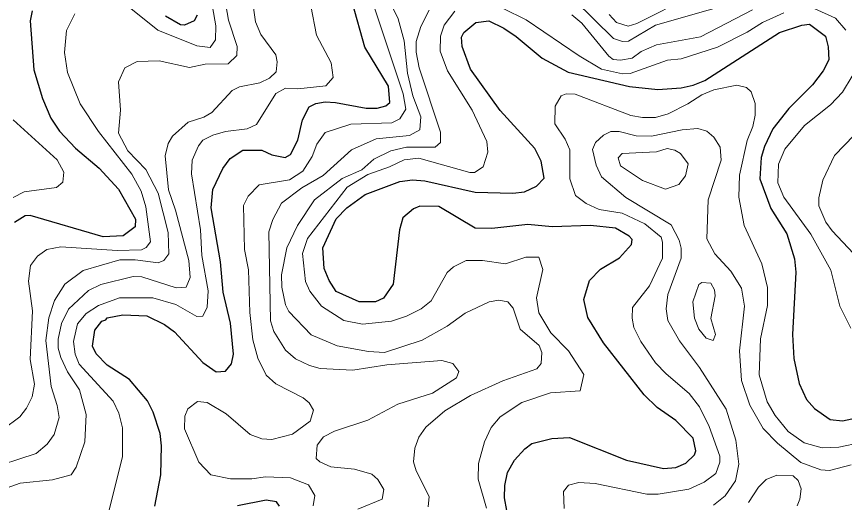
# Model space of a CAD drawing. Extents: x 673.3 to 698.5, y 6984.3 to 7012.3.
# Drawn here: x 686.925 to 688.224, y 7003.917 to 7004.679 of the extents above; entities that cross this region are included whole.
import ezdxf

# ---------------------------------------------------------------- set-up
doc = ezdxf.new("R2010")
doc.units = 0
doc.header["$LTSCALE"] = 0.032
doc.layers.add('1', color=7, linetype='Continuous', lineweight=25)
doc.layers.add('2', color=7, linetype='Continuous', lineweight=13)

msp = doc.modelspace()

# ---------------------------------------------------------------- linework, layer by layer
at = {"layer": '1'}
for points in [[(687.2655, 7004.1492), (687.2607, 7004.1977), (687.249, 7004.2466), (687.2451, 7004.2944), (687.2305, 7004.379), (687.2329, 7004.4078), (687.2484, 7004.4407), (687.2601, 7004.4564), (687.2798, 7004.4692), (687.31, 7004.4692), (687.3253, 7004.4619), (687.3467, 7004.4579), (687.3549, 7004.4626), (687.3665, 7004.4851), (687.3736, 7004.5169), (687.3843, 7004.5373), (687.3948, 7004.5424), (687.4094, 7004.5449), (687.4253, 7004.5442), (687.4735, 7004.5354), (687.4911, 7004.5353), (687.5043, 7004.539), (687.5105, 7004.5442), (687.5089, 7004.5697), (687.4714, 7004.6311), (687.452, 7004.6997)], [(686.9494, 7004.6876), (686.9464, 7004.6723), (686.9521, 7004.5952), (686.9655, 7004.5503), (686.9787, 7004.5193), (686.992, 7004.4993), (687.0171, 7004.4724), (687.0543, 7004.441), (687.0849, 7004.4079), (687.1115, 7004.3612), (687.1109, 7004.349), (687.0921, 7004.3349), (687.0608, 7004.3333), (686.9463, 7004.3666), (686.9382, 7004.3665), (686.9215, 7004.3557)], [(687.2085, 7004.6812), (687.2035, 7004.6721), (687.1883, 7004.6656), (687.1819, 7004.6659), (687.1586, 7004.6796)], [(687.6942, 7003.9041), (687.6907, 7003.9241), (687.6914, 7003.9436), (687.6957, 7003.9638), (687.7064, 7003.9833), (687.7224, 7004.0009), (687.7338, 7004.0091), (687.765, 7004.0173), (687.7927, 7004.0187), (687.8824, 7003.9829), (687.9403, 7003.9701), (687.9599, 7003.9716), (687.9752, 7003.9783), (687.989, 7003.9914), (687.991, 7003.9975), (687.987, 7004.0174), (687.9599, 7004.0452), (687.9302, 7004.0658), (687.9102, 7004.0853), (687.8462, 7004.1671), (687.8215, 7004.207), (687.8153, 7004.2349), (687.8243, 7004.2648), (687.8414, 7004.2828), (687.8712, 7004.3004), (687.8902, 7004.3215), (687.8909, 7004.3291), (687.8863, 7004.3346), (687.8649, 7004.3467), (687.8258, 7004.3511), (687.7657, 7004.3488), (687.7276, 7004.3527), (687.6706, 7004.3463), (687.6445, 7004.3471), (687.5875, 7004.3811), (687.558, 7004.3813), (687.5481, 7004.3772), (687.531, 7004.363), (687.5261, 7004.3443), (687.5162, 7004.2589), (687.5009, 7004.2372), (687.4883, 7004.2314), (687.4624, 7004.2313), (687.4264, 7004.2474), (687.4153, 7004.2651), (687.4075, 7004.2836), (687.4057, 7004.3161), (687.4263, 7004.3618), (687.4431, 7004.3788), (687.4721, 7004.3999), (687.5266, 7004.4202), (687.5462, 7004.4228), (687.5657, 7004.4212), (687.6445, 7004.4032), (687.7036, 7004.4017), (687.7221, 7004.4041), (687.7408, 7004.4129), (687.7532, 7004.4253), (687.7485, 7004.4518), (687.7385, 7004.472), (687.6838, 7004.5313), (687.6374, 7004.5961), (687.6245, 7004.6321), (687.6231, 7004.6464), (687.627, 7004.6539), (687.6456, 7004.6693), (687.6662, 7004.6719), (687.6898, 7004.6606), (687.7092, 7004.6477), (687.7499, 7004.6137)], [(687.7499, 7004.6137), (687.7905, 7004.5916), (687.8871, 7004.5689), (687.9316, 7004.5645), (687.9681, 7004.5672), (687.9869, 7004.5713), (688.0051, 7004.5788), (688.1222, 7004.6541), (688.1573, 7004.6655), (688.1694, 7004.667), (688.1946, 7004.6483), (688.1988, 7004.6313), (688.2001, 7004.6111), (688.191, 7004.5939), (688.1741, 7004.5717), (688.1371, 7004.5346), (688.1121, 7004.5029), (688.0988, 7004.4752), (688.0936, 7004.4579), (688.0914, 7004.4242), (688.1089, 7004.3779), (688.1337, 7004.3381), (688.1459, 7004.299), (688.1483, 7004.2781), (688.1426, 7004.1803), (688.1451, 7004.1426), (688.1534, 7004.1033), (688.1647, 7004.0783), (688.1771, 7004.0643), (688.2018, 7004.0467), (688.2211, 7004.045), (688.2432, 7004.0495)], [(687.1417, 7003.9111), (687.1515, 7003.9599), (687.1524, 7004.0057), (687.15, 7004.0251), (687.1392, 7004.0582), (687.1306, 7004.0762), (687.1021, 7004.1098), (687.0668, 7004.1322), (687.0499, 7004.1497), (687.0441, 7004.1617), (687.0476, 7004.1869), (687.0585, 7004.201), (687.0651, 7004.203), (687.0672, 7004.2062), (687.0918, 7004.211), (687.1293, 7004.2094), (687.1569, 7004.1958), (687.1725, 7004.1843), (687.217, 7004.1364), (687.2382, 7004.1216), (687.2527, 7004.1226), (687.2624, 7004.1344), (687.2655, 7004.1492)], [(687.3373, 7003.9111), (687.3328, 7003.9178), (687.3168, 7003.9204), (687.2715, 7003.9114)]]:
    msp.add_lwpolyline(points, dxfattribs=at)
at = {"layer": '2'}
for points in [[(687.2461, 7004.7398), (687.2574, 7004.6733), (687.2711, 7004.632), (687.2704, 7004.618), (687.257, 7004.6046), (687.2208, 7004.6044), (687.1963, 7004.5988), (687.1488, 7004.6093), (687.1139, 7004.6085), (687.0946, 7004.5986), (687.0847, 7004.5764)], [(687.8004, 7004.7049), (687.8616, 7004.6444), (687.876, 7004.6395), (687.8855, 7004.6401), (687.9276, 7004.6654), (688.172, 7004.7355)], [(687.0963, 7004.6976), (687.1468, 7004.6577), (687.208, 7004.6328), (687.2285, 7004.6304), (687.2371, 7004.6425), (687.2378, 7004.6643), (687.2272, 7004.7242)], [(687.3066, 7004.5749), (687.3219, 7004.582), (687.3323, 7004.592), (687.334, 7004.6078), (687.3316, 7004.6188), (687.308, 7004.6506), (687.2998, 7004.6704), (687.2924, 7004.7225)], [(687.353, 7004.4229), (687.3744, 7004.4365), (687.3888, 7004.4592), (687.3962, 7004.4786), (687.4092, 7004.497), (687.4493, 7004.5099), (687.5141, 7004.5124), (687.5264, 7004.5185), (687.5359, 7004.5338), (687.5319, 7004.5577), (687.4779, 7004.7195)], [(687.5596, 7004.5214), (687.5466, 7004.5544), (687.5384, 7004.5903), (687.5334, 7004.6406), (687.5236, 7004.6752), (687.5066, 7004.7112)], [(687.855, 7004.6822), (687.8668, 7004.6695), (687.8847, 7004.6638), (687.8986, 7004.6681), (687.9837, 7004.7115)], [(687.3869, 7004.6956), (687.3956, 7004.6499), (687.4188, 7004.6065), (687.4218, 7004.5835), (687.4104, 7004.57), (687.3664, 7004.5654), (687.3468, 7004.5667), (687.3316, 7004.558), (687.3017, 7004.5097), (687.2866, 7004.5028), (687.253, 7004.4985), (687.2331, 7004.493), (687.217, 7004.485), (687.2103, 7004.4762), (687.2004, 7004.4536), (687.1996, 7004.4323), (687.2135, 7004.3443), (687.2158, 7004.3043), (687.2256, 7004.2485), (687.224, 7004.2229), (687.2174, 7004.209), (687.2077, 7004.2083), (687.1746, 7004.2272), (687.1389, 7004.2377), (687.0865, 7004.2378), (687.0533, 7004.2259), (687.034, 7004.2131), (687.0204, 7004.197), (687.014, 7004.1691), (687.0167, 7004.1491), (687.0229, 7004.1337), (687.0765, 7004.0757), (687.0854, 7004.0566), (687.0912, 7004.0339), (687.0912, 7003.9886), (687.0688, 7003.8982)], [(688.129, 7004.6848), (688.0957, 7004.6697), (688.0715, 7004.6543), (688.025, 7004.6311), (687.9679, 7004.6126), (687.9467, 7004.6105), (687.8882, 7004.5897), (687.8759, 7004.589), (687.8432, 7004.5961), (687.8077, 7004.6171), (687.725, 7004.6736), (687.6885, 7004.6914)], [(688.0798, 7004.6895), (687.9982, 7004.6468), (687.9295, 7004.6346), (687.9054, 7004.6242), (687.8909, 7004.6137), (687.8728, 7004.6102), (687.8613, 7004.6116), (687.8544, 7004.6168), (687.8121, 7004.6685), (687.7963, 7004.6813)], [(688.2263, 7004.6576), (688.2105, 7004.6763), (688.1768, 7004.6915)], [(686.9033, 7004.0312), (686.9297, 7004.0511), (686.9405, 7004.0647), (686.9495, 7004.0824), (686.9529, 7004.1024), (686.9463, 7004.141), (686.9496, 7004.2171), (686.9434, 7004.2637), (686.9465, 7004.2885), (686.9578, 7004.3031), (686.9723, 7004.3136), (686.9943, 7004.3177), (687.0829, 7004.3121), (687.1211, 7004.3129), (687.1281, 7004.3164), (687.1352, 7004.3255), (687.1279, 7004.3804), (687.1204, 7004.4052), (687.1056, 7004.4314), (687.0536, 7004.4988), (687.0245, 7004.5418), (687.0049, 7004.5909), (687.0001, 7004.6225), (687.0033, 7004.6569), (687.0165, 7004.6831)], [(687.5726, 7004.689), (687.5593, 7004.6632), (687.5522, 7004.6397), (687.5522, 7004.6228), (687.5567, 7004.5982), (687.5904, 7004.4977), (687.5901, 7004.4813), (687.5819, 7004.4742), (687.5368, 7004.474), (687.5124, 7004.4684), (687.4857, 7004.455), (687.4666, 7004.4384), (687.436, 7004.4246), (687.3924, 7004.3914), (687.3657, 7004.3511), (687.3488, 7004.3159), (687.3405, 7004.2739), (687.3413, 7004.2544), (687.3472, 7004.2267), (687.3522, 7004.2163), (687.3872, 7004.1796), (687.428, 7004.1622), (687.4775, 7004.1533), (687.5022, 7004.1517), (687.5614, 7004.1713), (687.6005, 7004.1933), (687.6288, 7004.2134), (687.6665, 7004.2314), (687.682, 7004.2338), (687.696, 7004.2315), (687.7044, 7004.2217), (687.7155, 7004.1888), (687.745, 7004.1631), (687.7492, 7004.1521), (687.7484, 7004.1346), (687.7416, 7004.1263), (687.6882, 7004.1076), (687.6375, 7004.0847), (687.597, 7004.0603), (687.567, 7004.0351), (687.5563, 7004.0189), (687.5501, 7004.0019), (687.5481, 7003.9806), (687.5523, 7003.9665), (687.5724, 7003.9263), (687.5709, 7003.91)], [(687.6126, 7004.6874), (687.5958, 7004.6654), (687.5905, 7004.648), (687.5897, 7004.6245), (687.6013, 7004.5936), (687.64, 7004.5322), (687.6629, 7004.483), (687.6645, 7004.4659), (687.6571, 7004.4432), (687.6436, 7004.4342), (687.6365, 7004.4342), (687.5563, 7004.457), (687.533, 7004.4543), (687.5104, 7004.443), (687.4764, 7004.4309), (687.4436, 7004.411), (687.3817, 7004.3309), (687.3739, 7004.3071), (687.3783, 7004.2633), (687.3854, 7004.2483), (687.4037, 7004.2244), (687.4383, 7004.2019), (687.4676, 7004.1964), (687.5136, 7004.2012), (687.537, 7004.2088), (687.5597, 7004.2205), (687.5756, 7004.2329), (687.6008, 7004.2775), (687.6107, 7004.2864), (687.6307, 7004.2963)], [(687.0847, 7004.5764), (687.088, 7004.5319), (687.0848, 7004.4962), (687.0994, 7004.4684), (687.1277, 7004.4392), (687.1473, 7004.4019), (687.1629, 7004.34), (687.1637, 7004.3066), (687.1559, 7004.2961), (687.1471, 7004.2925), (687.1111, 7004.2975), (687.0869, 7004.2973), (687.0296, 7004.2807), (687.0006, 7004.2589), (686.9843, 7004.2333), (686.9757, 7004.2065), (686.9708, 7004.1706), (686.9789, 7004.0984), (686.9887, 7004.069), (686.9918, 7004.0499), (686.9836, 7004.0235), (686.9729, 7004.0081), (686.9558, 7003.9937), (686.8748, 7003.9672)], [(686.8965, 7003.9348), (686.9303, 7003.9471), (686.9811, 7003.9524), (687.0106, 7003.9603), (687.0182, 7003.9722), (687.0318, 7004.0119), (687.0342, 7004.0547), (687.0237, 7004.0935), (687.0048, 7004.1215), (686.9941, 7004.1441), (686.9903, 7004.1589), (686.9903, 7004.1729), (686.9953, 7004.1973), (687.0062, 7004.2197), (687.0375, 7004.2493), (687.0571, 7004.2585), (687.1078, 7004.2712), (687.1214, 7004.2705), (687.1752, 7004.2535), (687.1911, 7004.2543), (687.1971, 7004.2698), (687.1954, 7004.2962), (687.1745, 7004.3751), (687.1632, 7004.4072), (687.1581, 7004.4605), (687.1629, 7004.4795), (687.1695, 7004.4912), (687.1941, 7004.5132), (687.2189, 7004.5212), (687.2314, 7004.5283), (687.2631, 7004.5628), (687.2746, 7004.5685), (687.3066, 7004.5749)], [(688.2345, 7004.1902), (688.2173, 7004.2248), (688.2028, 7004.2811), (688.1715, 7004.3375), (688.1292, 7004.3957), (688.1199, 7004.4179), (688.1211, 7004.4471), (688.1307, 7004.471), (688.1619, 7004.5081), (688.2023, 7004.5403), (688.2214, 7004.5602), (688.2367, 7004.5851)], [(687.7845, 7003.9071), (687.7836, 7003.9342), (687.7911, 7003.9439), (687.8072, 7003.948), (687.8329, 7003.9464), (687.914, 7003.9296), (687.9321, 7003.9296), (687.9803, 7003.9376), (688.004, 7003.9487), (688.0226, 7003.9624), (688.0286, 7003.9799), (688.0286, 7003.9895), (688.0121, 7004.0357), (687.9966, 7004.0669), (687.9807, 7004.0879), (687.9444, 7004.1186), (687.928, 7004.1359), (687.9046, 7004.1694), (687.8935, 7004.1911), (687.891, 7004.206), (687.8918, 7004.2224), (687.9186, 7004.2566), (687.9388, 7004.2997), (687.939, 7004.3251), (687.9367, 7004.3327), (687.9111, 7004.3537), (687.8754, 7004.3706), (687.8393, 7004.3763), (687.8188, 7004.3857), (687.8024, 7004.3983), (687.7933, 7004.4242), (687.7932, 7004.4697), (687.7859, 7004.4863), (687.7699, 7004.5105), (687.7705, 7004.5383), (687.7795, 7004.5547), (687.7875, 7004.5579), (687.8017, 7004.5573), (687.8888, 7004.5237), (687.9075, 7004.5206), (687.9279, 7004.5206), (687.9478, 7004.5265), (687.9784, 7004.5418), (688.0007, 7004.5562), (688.0194, 7004.5638), (688.0553, 7004.571), (688.0707, 7004.5678), (688.078, 7004.5608), (688.084, 7004.5427), (688.084, 7004.5241), (688.0808, 7004.5062), (688.0719, 7004.4843), (688.0596, 7004.4299), (688.0587, 7004.3955), (688.0668, 7004.3511), (688.0946, 7004.2912), (688.1035, 7004.2537), (688.1035, 7004.2258), (688.0925, 7004.1732), (688.0905, 7004.1167), (688.1033, 7004.0748), (688.1157, 7004.0532), (688.1358, 7004.0281), (688.1611, 7004.0105), (688.1896, 7004.0026), (688.2157, 7004.0033), (688.2507, 7004.0109)], [(688.2723, 7004.2719), (688.2052, 7004.3429), (688.1952, 7004.3566), (688.1842, 7004.3821), (688.1842, 7004.3943), (688.1904, 7004.4222), (688.2086, 7004.4609), (688.2863, 7004.541)], [(687.4605, 7003.9063), (687.4989, 7003.9219), (687.5015, 7003.9369), (687.4919, 7003.9525), (687.4826, 7003.9611), (687.4553, 7003.9691), (687.4181, 7003.9727), (687.4007, 7003.9803), (687.3949, 7003.9856), (687.3965, 7004.0067), (687.4065, 7004.0196), (687.424, 7004.0285), (687.4761, 7004.0456), (687.5234, 7004.0708), (687.5777, 7004.0883), (687.6152, 7004.1122), (687.6188, 7004.1223), (687.6098, 7004.1346), (687.5924, 7004.1393), (687.5058, 7004.1328), (687.4529, 7004.124), (687.4016, 7004.1271), (687.3849, 7004.1314), (687.3625, 7004.1419), (687.3468, 7004.1558), (687.3284, 7004.1847), (687.3234, 7004.2014), (687.321, 7004.3414), (687.3272, 7004.3607), (687.3405, 7004.386), (687.3727, 7004.4103), (687.4062, 7004.4298), (687.4505, 7004.47), (687.4895, 7004.4871), (687.5416, 7004.4921), (687.5579, 7004.5013), (687.5596, 7004.5214)], [(686.9193, 7004.5169), (686.9883, 7004.454)], [(688.2348, 7003.9756), (688.2007, 7003.9669), (688.1871, 7003.9678), (688.1561, 7003.9793), (688.1193, 7004.0096), (688.0966, 7004.0325), (688.0757, 7004.0696), (688.0629, 7004.1082), (688.0596, 7004.1547), (688.0677, 7004.2244), (688.0628, 7004.2531), (688.0459, 7004.2793), (688.0209, 7004.3065), (688.0083, 7004.3304), (688.0106, 7004.3915), (688.031, 7004.4535), (688.0294, 7004.4741), (688.0192, 7004.4899), (688.0084, 7004.4992), (687.9944, 7004.5034), (687.9695, 7004.5011), (687.9217, 7004.4913), (687.8974, 7004.492), (687.8709, 7004.4985), (687.8577, 7004.4985), (687.8462, 7004.4928), (687.8338, 7004.4813), (687.8291, 7004.4701), (687.8346, 7004.4459), (687.8432, 7004.4274), (687.881, 7004.3953), (687.9526, 7004.352), (687.9651, 7004.3281), (687.9683, 7004.3156), (687.9683, 7004.2998), (687.947, 7004.243), (687.9447, 7004.2205), (687.9472, 7004.2023), (687.9652, 7004.1701), (687.997, 7004.1286), (688.0389, 7004.0631), (688.0537, 7004.0146), (688.0587, 7003.9769), (688.0531, 7003.9507), (688.0373, 7003.9274), (688.019, 7003.9123)], [(686.9883, 7004.454), (686.999, 7004.4349), (686.9976, 7004.419), (686.9875, 7004.4106), (686.9367, 7004.4038), (686.9196, 7004.395)], [(687.3902, 7003.9117), (687.3932, 7003.9279), (687.3832, 7003.9442), (687.3546, 7003.9553), (687.3157, 7003.957), (687.2943, 7003.9538), (687.2605, 7003.9538), (687.23, 7003.9601), (687.2108, 7003.9801), (687.1882, 7004.032), (687.1891, 7004.0519), (687.1939, 7004.0634), (687.2089, 7004.075), (687.224, 7004.0734), (687.2536, 7004.0559), (687.2915, 7004.0235), (687.3097, 7004.0163), (687.3256, 7004.0157), (687.3581, 7004.0237), (687.3858, 7004.0441), (687.3909, 7004.0615), (687.3842, 7004.0728), (687.3747, 7004.0807), (687.3318, 7004.1026), (687.3165, 7004.1165), (687.3036, 7004.1433), (687.2957, 7004.1718), (687.2911, 7004.2147), (687.2891, 7004.2814), (687.2827, 7004.3137), (687.2811, 7004.3827), (687.2885, 7004.3969), (687.3054, 7004.4148), (687.353, 7004.4229)], [(687.6307, 7004.2963), (687.656, 7004.2965), (687.6925, 7004.2909), (687.724, 7004.3014), (687.7448, 7004.3014), (687.7508, 7004.282), (687.7412, 7004.2378), (687.7444, 7004.2144), (687.7637, 7004.1826), (687.7913, 7004.1544), (687.8151, 7004.1173), (687.8095, 7004.0916), (687.7628, 7004.0889), (687.7182, 7004.0737), (687.6839, 7004.0511), (687.6696, 7004.0343), (687.6594, 7004.0116), (687.6499, 7003.9778), (687.6493, 7003.9534), (687.6623, 7003.9078)], [(688.1499, 7003.9114), (688.1543, 7003.9221), (688.1564, 7003.9379), (688.1516, 7003.951), (688.1441, 7003.9586), (688.1183, 7003.9594), (688.1017, 7003.9526), (688.0894, 7003.9406), (688.0738, 7003.9167)]]:
    msp.add_lwpolyline(points, dxfattribs=at)
for points in [[(687.9644, 7004.4157), (687.9747, 7004.4291), (687.9789, 7004.448), (687.9668, 7004.4641), (687.9583, 7004.4693), (687.9459, 7004.4717), (687.9295, 7004.4668), (687.8754, 7004.4641), (687.8693, 7004.4571), (687.873, 7004.4449), (687.9071, 7004.4217), (687.9433, 7004.4083)], [(688.0212, 7004.2407), (688.0204, 7004.2501), (688.0146, 7004.2605), (688.0005, 7004.2615), (687.9959, 7004.2588), (687.9863, 7004.2312), (687.9892, 7004.2059), (687.9959, 7004.1885), (688.0075, 7004.1745), (688.0183, 7004.1706), (688.0219, 7004.1803), (688.0148, 7004.2055)]]:
    msp.add_lwpolyline(points, close=True, dxfattribs=at)

doc.saveas('drawing.dxf')
